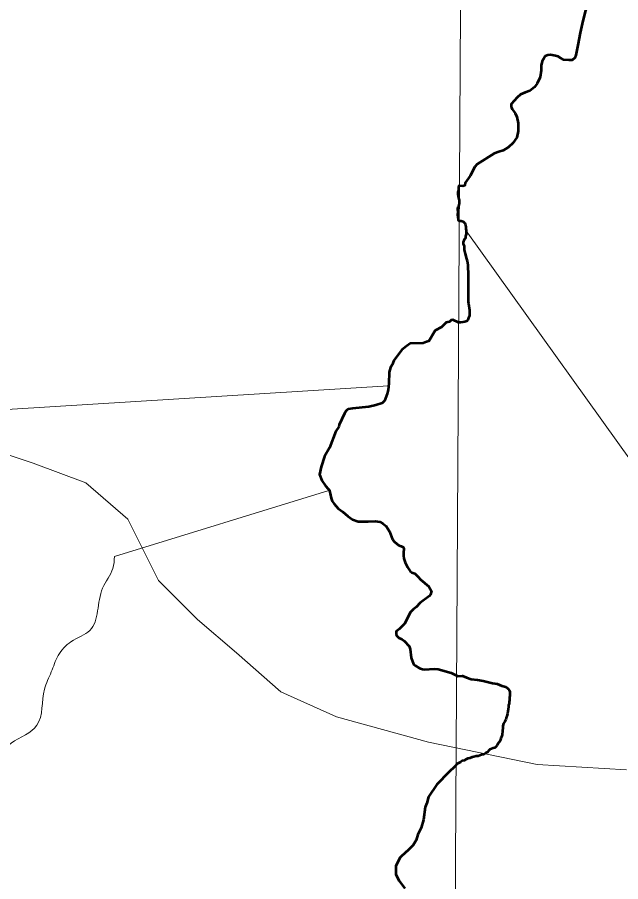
# Model space of a CAD drawing. Extents: x 553962 to 842807, y 8883888 to 9032388.
# Drawn here: x 811546 to 813326, y 9011603 to 9014151 of the extents above; entities that cross this region are included whole.
import ezdxf

# ---------------------------------------------------------------- set-up
doc = ezdxf.new("R2010")
doc.units = 0
doc.header["$LTSCALE"] = 200
for name, color, linetype, lineweight in [('1', 7, 'Continuous', 13), ('23', 7, 'Continuous', 13), ('24', 7, 'Continuous', 25), ('27', 7, 'Continuous', 13), ('35', 7, 'Continuous', 13), ('57', 7, 'Continuous', 13)]:
    doc.layers.add(name, color=color, linetype=linetype, lineweight=lineweight)
doc.layers.add('49', color=7, linetype='Continuous')

msp = doc.modelspace()

# ---------------------------------------------------------------- linework, layer by layer
at = {"layer": '1'}
msp.add_lwpolyline([(812909, 9024054.6), (812864.8, 9016178), (812830.2, 9010325.8)], dxfattribs=at)
at = {"layer": '23'}
msp.add_lwpolyline([(809875.6, 9014151.4), (809867.3, 9014085.7), (809867.3, 9014003.5), (809916.6, 9013978.8), (809933.1, 9013888.4), (809912.8, 9013816.4), (810066.4, 9013773.8), (810157.7, 9013500), (810270.1, 9013462.1), (810537.1, 9013275.7), (810812.4, 9013116.1), (811135, 9012971.2), (811437.5, 9012888.1), (811592.6, 9012836.3), (811748.7, 9012778.8), (811871.9, 9012671.9), (811962.3, 9012491.1), (812077.3, 9012376), (812192.3, 9012277.4), (812323.7, 9012162.3), (812488, 9012088.3), (812759.1, 9012014.4), (813079.5, 9011948.6), (813342.4, 9011932.2)], dxfattribs=at)
at = {"layer": '24', "lineweight": 53}
msp.add_line((812844.5, 9013587.6), (812844.5, 9013587.5), dxfattribs=at)
for points in [[(813230.2, 9014202.3), (813214.2, 9014140.8), (813206, 9014105.5), (813199.5, 9014068.6), (813193, 9014039.4), (813190.8, 9014032.1), (813182.8, 9014024.8), (813173.3, 9014024.8), (813157.9, 9014026.2), (813149.2, 9014030.6), (813141.2, 9014035.7), (813133.8, 9014037.9), (813118.5, 9014040.1), (813111.2, 9014039.4), (813102.5, 9014036.5), (813099.5, 9014029.9), (813093.7, 9014021.8), (813091.5, 9014008.7), (813090.8, 9013994.1), (813087.9, 9013974.4), (813079.1, 9013956.1), (813071.1, 9013945.1), (813057.9, 9013934.2), (813044.1, 9013929.8), (813030.4, 9013923.3), (813020.7, 9013914.4), (813012, 9013904.9), (813003.2, 9013895.4), (813003.2, 9013887.4), (813005.4, 9013880.1), (813014.9, 9013868.4), (813019.3, 9013857.5), (813023.6, 9013839.2), (813023.6, 9013815.1), (813019.3, 9013796.8), (813007.6, 9013780), (812995.2, 9013768.3), (812979.1, 9013758.1), (812966, 9013754.4), (812952.1, 9013750.1), (812902.5, 9013718.6), (812895.9, 9013709.9), (812882.1, 9013683.5), (812867, 9013663.4), (812866.1, 9013655.4), (812860.3, 9013653.4), (812849.8, 9013654.2)], [(812844.5, 9013587.5), (812845.9, 9013574.5), (812844.9, 9013569.6), (812845.4, 9013562.4), (812846.2, 9013553.2), (812849.2, 9013551.2)], [(812849.2, 9013551.2), (812855.3, 9013551.1), (812861.4, 9013549.6), (812866, 9013543.9), (812868, 9013539.3), (812869.5, 9013532.7), (812869.4, 9013527.6), (812869.9, 9013522.5), (812870.4, 9013516.9), (812870.3, 9013511.3), (812868.3, 9013505.7), (812867.7, 9013499.6), (812864.2, 9013496.2), (812860.7, 9013487.9), (812861.1, 9013482.8), (812864, 9013477.2), (812864, 9013472.1), (812863.9, 9013465.5), (812867.4, 9013453.8), (812871.4, 9013439.5), (812872.8, 9013432.8), (812874.3, 9013427.2), (812874.8, 9013421.1), (812874.8, 9013413.5), (812875.2, 9013408.4), (812875.7, 9013402.8), (812876.2, 9013397.2), (812876.1, 9013390.6), (812876.1, 9013384.9), (812876, 9013378.8), (812876, 9013373.2), (812876, 9013367.1), (812875.9, 9013360.5), (812875.9, 9013353.4), (812875.8, 9013347.8), (812875.8, 9013341.1), (812875.7, 9013333), (812876.2, 9013325.3), (812876.1, 9013319.2), (812876.1, 9013312.6), (812876.6, 9013307.5), (812878, 9013300.9), (812879, 9013294.8), (812879.5, 9013287.6), (812879.4, 9013282), (812879.4, 9013275.9), (812879.4, 9013270.3), (812876.8, 9013264.7), (812874.7, 9013259.1), (812871.6, 9013255.1), (812866, 9013253.1), (812860.4, 9013252.1), (812853.3, 9013251.6), (812847.5, 9013251.7)], [(812847.5, 9013251.7), (812830.3, 9013258.8), (812825.5, 9013257.9), (812821.3, 9013253.2), (812810.8, 9013251.2), (812797.5, 9013237.8), (812797.5, 9013237.8)], [(812797.5, 9013237.8), (812778.5, 9013227.6), (812759.5, 9013196.3), (812752.8, 9013194.4), (812742.9, 9013190.1), (812704.9, 9013189), (812693.7, 9013181.5), (812680.2, 9013170.3), (812667.1, 9013154.1), (812657.1, 9013139.1), (812652, 9013126.2), (812647.3, 9013118.2), (812643, 9013105), (812642.1, 9013071.7), (812640.3, 9013053.1), (812637.4, 9013041.1), (812628.9, 9013020), (812622.6, 9013013.2), (812603.6, 9013007.4), (812583.1, 9013003.1), (812534.9, 9012998.1), (812522.5, 9012995.4), (812519.2, 9012993.9), (812516.3, 9012991.3), (812510.8, 9012983), (812495.7, 9012949.4), (812494.2, 9012944), (812485.2, 9012930.9), (812467.2, 9012882.1), (812452.6, 9012856.2), (812441.9, 9012826), (812437.2, 9012803.1), (812444.7, 9012785.7), (812455.3, 9012770), (812463.1, 9012760.6), (812465.5, 9012758.2), (812466.9, 9012754.7)], [(812466.9, 9012754.7), (812469.4, 9012747.4), (812471.7, 9012733), (812475.1, 9012724.6), (812480.7, 9012716.9), (812492.8, 9012703.3), (812506.3, 9012693.1), (812520.8, 9012680), (812534.9, 9012670.6), (812551.7, 9012665), (812581, 9012664.6), (812601.8, 9012665.4), (812615.4, 9012663.8), (812624.7, 9012658.8), (812634.5, 9012650.9), (812643.7, 9012634.7), (812653.1, 9012611.8), (812658.7, 9012604.3), (812670.7, 9012595.2), (812678.3, 9012592.2), (812684, 9012588.6), (812685.8, 9012586.3), (812686.6, 9012583.3), (812685.4, 9012574.7), (812685.2, 9012563.7), (812686.2, 9012555.1), (812690.3, 9012543.9), (812696.8, 9012530), (812704.6, 9012518.2), (812709.9, 9012514.3), (812719, 9012511.4), (812719.5, 9012510.1), (812728.7, 9012501.1), (812735, 9012493.6), (812759.7, 9012472.9), (812768.2, 9012459), (812764.6, 9012449), (812761.2, 9012444.3), (812734.3, 9012424.4), (812722.6, 9012411.7), (812714.5, 9012406.6), (812705.8, 9012397.4), (812688.6, 9012362.7), (812672.4, 9012346.8), (812664.6, 9012341.2), (812663.5, 9012339.3), (812663.3, 9012331.4), (812665.1, 9012327.2), (812671.6, 9012322.1), (812680.4, 9012318), (812687.3, 9012313.2), (812701.9, 9012297.4), (812704.8, 9012288.6), (812707.4, 9012262.5), (812715, 9012244.1), (812719.7, 9012240), (812732.7, 9012232.2), (812741, 9012229.3), (812746.7, 9012228.3), (812775.2, 9012230.1), (812787, 9012229.5), (812825.6, 9012218.7), (812841.3, 9012210.4)], [(812841.3, 9012210.4), (812845.8, 9012209), (812845.8, 9012209), (812859.1, 9012209.6), (812859.1, 9012209.6), (812859.1, 9012209.6), (812871.3, 9012204.6)], [(812871.3, 9012204.6), (812885.2, 9012200.2), (812885.2, 9012200.2), (812885.2, 9012200.2), (812885.2, 9012200.2), (812903.5, 9012197.4), (812903.5, 9012197.4), (812903.5, 9012197.4), (812920.1, 9012194.6), (812920.1, 9012194.6), (812920.1, 9012194.6), (812947.9, 9012188.5), (812947.9, 9012188.5), (812947.9, 9012188.5), (812947.9, 9012188.5), (812961.8, 9012185.8), (812961.8, 9012185.8), (812961.8, 9012185.8), (812975.1, 9012179.7), (812986.7, 9012177.4), (812993.5, 9012171.6), (812996.6, 9012167.5), (812998.6, 9012162.4), (812998.5, 9012157.3), (812998.5, 9012151.2), (812997.9, 9012144.6), (812997.9, 9012137.9), (812997.3, 9012132.8), (812997.3, 9012127.2), (812995.2, 9012122.7), (812994.7, 9012117.1), (812994.1, 9012111), (812993.1, 9012104.8), (812991.5, 9012098.2), (812990.5, 9012093.2), (812988.4, 9012085.5), (812986.8, 9012080.4), (812983.7, 9012074.8), (812980.1, 9012068.8), (812978.6, 9012062.7), (812978, 9012057.6), (812976.7, 9012046.6)], [(812976.7, 9012046.6), (812975.8, 9012036.7), (812974.8, 9012031.6), (812972.7, 9012026), (812971.1, 9012020.9), (812968.1, 9012015.3), (812964.5, 9012010.8), (812961.9, 9012005.7), (812958.3, 9012001.7), (812954.7, 9011997.6), (812949.6, 9011996.1), (812945, 9011994.1), (812939.9, 9011992.1), (812936.3, 9011988.6), (812932.7, 9011985), (812926.6, 9011981.5), (812920.5, 9011978), (812914.9, 9011976.5), (812910.3, 9011974.5), (812905.2, 9011973), (812899.6, 9011972.5), (812893, 9011971), (812887.9, 9011970), (812880.7, 9011967), (812875.1, 9011965.5), (812869, 9011962.5), (812863.9, 9011960.5), (812858.3, 9011959), (812853.2, 9011955), (812843, 9011949.9), (812837, 9011942.5)], [(812837, 9011942.5), (812818.7, 9011925.9), (812783.8, 9011889.3), (812758.9, 9011852.8), (812753.9, 9011834.6), (812749, 9011822.9), (812744, 9011784.7), (812737.3, 9011761.5), (812727.3, 9011741.6), (812722.4, 9011725), (812714.1, 9011710), (812694.6, 9011692.2), (812694.1, 9011691.8)], [(812694.1, 9011691.8), (812674.2, 9011673.5), (812662.6, 9011648.6), (812662.6, 9011623.7), (812672.5, 9011605.4), (812689.1, 9011582.2)]]:
    msp.add_lwpolyline(points, dxfattribs=at)
msp.add_spline([(812849.8, 9013654.2), (812848, 9013653.3), (812847.6, 9013649.6), (812845.7, 9013635.5), (812846.8, 9013622.6), (812849.5, 9013608.2), (812849.1, 9013602.1), (812844.5, 9013587.6)], degree=3, dxfattribs=at)
at = {"layer": '27'}
msp.add_lwpolyline([(811437.5, 9012888.1), (811592.6, 9012836.3), (811748.7, 9012778.8), (811871.9, 9012671.9), (811962.3, 9012491.1), (812077.3, 9012376), (812192.3, 9012277.4), (812323.7, 9012162.3), (812488, 9012088.3), (812759.1, 9012014.4), (813079.5, 9011948.6), (813342.4, 9011932.2)], dxfattribs=at)
at = {"layer": '35'}
msp.add_lwpolyline([(811437.5, 9012888.1), (811592.6, 9012836.3), (811748.7, 9012778.8), (811871.9, 9012671.9), (811962.3, 9012491.1), (812077.3, 9012376), (812192.3, 9012277.4), (812323.7, 9012162.3), (812488, 9012088.3), (812759.1, 9012014.4), (813079.5, 9011948.6), (813342.4, 9011932.2)], dxfattribs=at)
at = {"layer": '57'}
for points in [[(812870, 9013521.8), (812870.4, 9013516.9), (812870.3, 9013511.3), (812868.3, 9013505.7), (812867.7, 9013499.6), (812864.2, 9013496.2), (812860.7, 9013487.9), (812861.1, 9013482.8), (812864, 9013477.2), (812864, 9013472.1), (812863.9, 9013465.5), (812867.4, 9013453.8), (812871.4, 9013439.5), (812872.8, 9013432.8), (812874.3, 9013427.2), (812874.8, 9013421.1), (812874.8, 9013413.5), (812875.2, 9013408.4), (812875.7, 9013402.8), (812876.2, 9013397.2), (812876.1, 9013390.6), (812876.1, 9013384.9), (812876, 9013378.8), (812876, 9013373.2), (812876, 9013367.1), (812875.9, 9013360.5), (812875.9, 9013353.4), (812875.8, 9013347.8), (812875.8, 9013341.1), (812875.7, 9013333), (812876.2, 9013325.3), (812876.1, 9013319.2), (812876.1, 9013312.6), (812876.6, 9013307.5), (812878, 9013300.9), (812879, 9013294.8), (812879.5, 9013287.6), (812879.4, 9013282), (812879.4, 9013275.9), (812879.4, 9013270.3), (812876.8, 9013264.7), (812874.7, 9013259.1), (812871.6, 9013255.1), (812866, 9013253.1), (812860.4, 9013252.1), (812853.3, 9013251.6), (812847.5, 9013251.7)], [(813389.1, 9010385.7), (813820.9, 9010868.7), (814980.4, 9010936.2), (815045.8, 9011085.8), (814586.2, 9011174.2), (813925, 9011552.5), (813437.8, 9011544.6), (813448.8, 9012713.6), (812870, 9013521.8)], [(812847.5, 9013251.7), (812830.3, 9013258.8), (812825.5, 9013257.9), (812821.3, 9013253.2), (812810.8, 9013251.2), (812797.5, 9013237.8)], [(812797.5, 9013237.8), (812778.5, 9013227.6), (812759.5, 9013196.3), (812752.8, 9013194.4), (812742.9, 9013190.1), (812704.9, 9013189), (812693.7, 9013181.5), (812680.2, 9013170.3), (812667.1, 9013154.1), (812657.1, 9013139.1), (812652, 9013126.2), (812647.3, 9013118.2), (812643, 9013105)], [(812641.4, 9013065.1), (810642.3, 9012940.5), (809749.1, 9013141.6)], [(812643, 9013105), (812642.1, 9013071.7), (812641.4, 9013065.2), (812640.3, 9013053.1), (812637.4, 9013041.1)], [(812462, 9012762), (812459.6, 9012764.4), (812455.3, 9012770), (812444.7, 9012785.7), (812437.2, 9012803.1), (812441.9, 9012826), (812452.6, 9012856.2), (812467.2, 9012882.1), (812485.2, 9012930.9), (812494.2, 9012944), (812495.7, 9012949.4), (812510.8, 9012983), (812516.3, 9012991.3), (812519.2, 9012993.9), (812522.5, 9012995.4), (812534.9, 9012998.1), (812583.1, 9013003.1), (812603.6, 9013007.4), (812622.6, 9013013.2), (812628.9, 9013020), (812637.4, 9013041.1), (812640.3, 9013053.1), (812641.4, 9013065.1)], [(812637.4, 9013041.1), (812628.9, 9013020), (812622.6, 9013013.2), (812603.6, 9013007.4), (812583.1, 9013003.1)], [(812583.1, 9013003.1), (812534.9, 9012998.1), (812522.5, 9012995.4), (812519.2, 9012993.9), (812516.3, 9012991.3), (812510.8, 9012983), (812495.7, 9012949.4)], [(812495.7, 9012949.4), (812494.2, 9012944), (812485.2, 9012930.9), (812467.2, 9012882.1), (812452.6, 9012856.2)], [(812452.6, 9012856.2), (812441.9, 9012826), (812437.2, 9012803.1), (812444.7, 9012785.7)], [(812444.7, 9012785.7), (812455.3, 9012770), (812459.8, 9012764.6)], [(812459.6, 9012764.4), (812462, 9012762), (812464.8, 9012755.9), (811832.9, 9012561.9)], [(811832.9, 9012561.9), (812464.8, 9012755.9), (812462, 9012762)]]:
    msp.add_lwpolyline(points, dxfattribs=at)
for points in [[(811429.4, 9011633.5), (811426.7, 9011729.5), (811455, 9011890.8), (811528.5, 9012011.2), (811604.2, 9012063.9), (811626.5, 9012170.4), (811646.6, 9012221.2), (811666.7, 9012269.5), (811704.6, 9012310.3), (811760.3, 9012343.6), (811797.8, 9012468), (811828, 9012526.4), (811832.9, 9012561.9)], [(811832.9, 9012561.9), (811828, 9012526.4), (811797.8, 9012468), (811760.3, 9012343.6), (811704.6, 9012310.3), (811666.7, 9012269.5), (811646.6, 9012221.2), (811626.5, 9012170.4), (811604.2, 9012063.9), (811528.5, 9012011.2), (811455, 9011890.8), (811426.7, 9011729.5), (811429.4, 9011633)]]:
    msp.add_spline(points, degree=3, dxfattribs=at)

# ---------------------------------------------------------------- texts
at = {"layer": '49', "width": 0.9}
msp.add_text('R I O   S Ã O   F R A N C I S C O', height=500, rotation=332.036, dxfattribs=at).set_placement((804589.4, 9013802.5))

doc.saveas('drawing.dxf')
